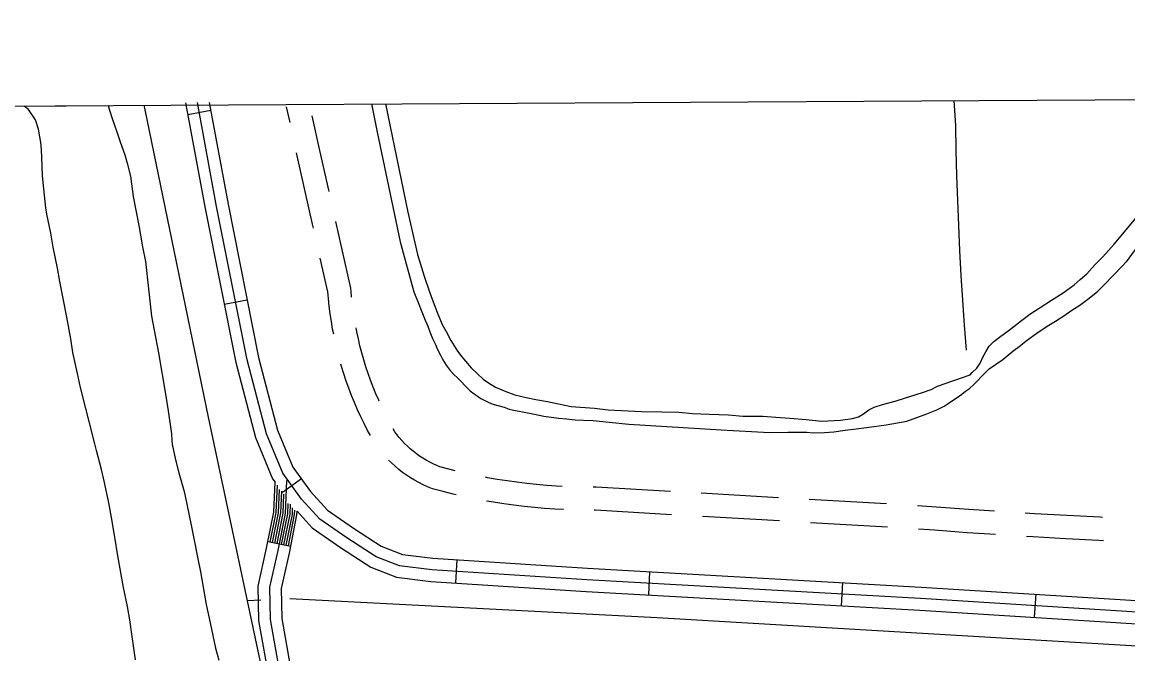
# Model space of a CAD drawing. Extents: x 3477039 to 3515015, y 546746 to 572297.
# Drawn here: x 3494578 to 3496008, y 569661 to 570479 of the extents above; entities that cross this region are included whole.
import ezdxf

# ---------------------------------------------------------------- set-up
doc = ezdxf.new("R2010")
doc.units = 0
for name, color, linetype in [('V-GRID-FRAM', 7, 'Continuous'), ('V-ROAD-CNTR', 7, 'Continuous'), ('V-SITE-VEGE', 7, 'Continuous'), ('V-TOPO-SHOR', 7, 'Continuous')]:
    doc.layers.add(name, color=color, linetype=linetype)

msp = doc.modelspace()

# ---------------------------------------------------------------- linework, layer by layer
at = {"layer": 'V-GRID-FRAM'}
msp.add_lwpolyline([(3481168.5, 570290.2), (3512800, 570478.9), (3512916.4, 552296.1), (3481269, 552107.3), (3481168.5, 570290.2)], dxfattribs=at)
at = {"layer": 'V-ROAD-CNTR'}
for p, q in [((3494821.7, 570364.4), (3494792.2, 570359)), ((3494924.3, 570349), (3494919.8, 570369.1)), ((3494868.7, 570119.1), (3494839.3, 570113.3)), ((3494939, 569887.7), (3494914.7, 569870.1)), ((3495556.1, 569863.4), (3495456.2, 569869.1)), ((3495695.8, 569855.5), (3495596, 569861.1)), ((3495557.5, 569833.3), (3495457.7, 569839)), ((3495697.3, 569825.4), (3495597.4, 569831)), ((3494895.8, 569806.5), (3494925.2, 569800.6)), ((3495140.1, 569783), (3495138.2, 569753.1)), ((3495389.5, 569767.5), (3495387.8, 569737.5)), ((3495639.1, 569753.5), (3495637.4, 569723.5)), ((3495888.8, 569738.5), (3495886.9, 569708.6))]:
    msp.add_line(p, q, dxfattribs=at)
for points in [[(3494789.3, 570374.6), (3494814.6, 570237.5), (3494854.1, 570038.3), (3494879.6, 569941.3), (3494901.8, 569887.9), (3494905.1, 569883.4)], [(3496680.2, 569683.1), (3496667.7, 569682.7), (3496584.7, 569689.7), (3496447.1, 569695.2), (3496136.7, 569708), (3495739.8, 569732.8), (3495308.4, 569757), (3495107.7, 569770.1), (3495065.9, 569775.3), (3495035.6, 569787), (3494997.9, 569811.4), (3494962.9, 569835.8), (3494939.3, 569861.7), (3494914.9, 569895.3), (3494893.8, 569946.1), (3494868.8, 570041.7), (3494829.4, 570240.3), (3494804.5, 570374.7)], [(3494819.7, 570374.8), (3494844.1, 570243.2), (3494883.4, 570045), (3494908.1, 569950.9), (3494928.1, 569902.7), (3494951, 569871.2), (3494972.9, 569847.2), (3495006.3, 569823.8), (3495042.4, 569800.5), (3495069.6, 569789.9), (3495109.1, 569785), (3495309.3, 569772), (3495740.7, 569747.8), (3496137.5, 569723), (3496447.7, 569710.2), (3496585.6, 569704.7), (3496668.1, 569697.7), (3496736.2, 569699.9)], [(3495783.1, 570377.4), (3495785, 570344.9), (3495785.6, 570312.6), (3495786.4, 570280.3), (3495787.5, 570248), (3495788.8, 570215.7), (3495790.4, 570183.4), (3495792.1, 570151.1), (3495794.2, 570118.9), (3495796.4, 570086.6), (3495798.9, 570054.4)], [(3494974.8, 570259.8), (3494963, 570312.5), (3494953.1, 570357.5)], [(3494954.7, 570212.3), (3494953.5, 570217.4), (3494933.7, 570306), (3494932.9, 570309.9)], [(3495004, 570123), (3495003.9, 570124), (3495003, 570134.5), (3494983.5, 570220.8)], [(3494980.8, 570074.9), (3494979.4, 570081.7), (3494977.8, 570091.6), (3494976.3, 570101.4), (3494975.1, 570111.3), (3494974, 570121.2), (3494973.3, 570129.9), (3494963.5, 570173.3)], [(3495039.6, 569988.3), (3495039, 569989.5), (3495035.3, 569998), (3495031.8, 570006.6), (3495028.5, 570015.3), (3495025.4, 570024.1), (3495022.5, 570032.9), (3495019.7, 570041.8), (3495017.2, 570050.8), (3495014.8, 570059.8), (3495012.7, 570068.9), (3495010.7, 570078), (3495009.7, 570083.4)], [(3495028.2, 569943.8), (3495024.6, 569950.4), (3495020.1, 569959.3), (3495015.7, 569968.2), (3495011.6, 569977.3), (3495007.7, 569986.4), (3495003.9, 569995.7), (3495000.4, 570005), (3494997, 570014.4), (3494993.9, 570023.8), (3494991, 570033.3), (3494990.2, 570036.1)], [(3495138.1, 569898.2), (3495129.8, 569900.2), (3495118.2, 569903.3), (3495114.2, 569905), (3495109.6, 569907.1), (3495105, 569909.4), (3495100.6, 569911.9), (3495096.2, 569914.5), (3495092, 569917.3), (3495087.8, 569920.3), (3495083.8, 569923.4), (3495079.9, 569926.7), (3495076.1, 569930.1), (3495072.5, 569933.6), (3495069, 569937.4), (3495065.6, 569941.2), (3495062.4, 569945.1), (3495059.8, 569948.7), (3495057.6, 569952.6)], [(3495139.4, 569867.1), (3495135.3, 569868), (3495122.4, 569871.2), (3495108.7, 569874.8), (3495102.2, 569877.4), (3495096.5, 569880.1), (3495091, 569882.9), (3495085.5, 569885.9), (3495080.2, 569889.1), (3495075, 569892.6), (3495069.9, 569896.2), (3495064.9, 569900), (3495060.2, 569904.1), (3495055.5, 569908.3), (3495051.9, 569911.8)], [(3495124.5, 568529.7), (3495101.3, 568659.5), (3495034.5, 568991.3), (3494945.2, 569407.2), (3494898, 569625), (3494884.1, 569704.3), (3494883.2, 569749), (3494894.1, 569798), (3494903.5, 569844.7), (3494905.1, 569883.4)], [(3495139.8, 568529.4), (3495116, 568662.3), (3495049.1, 568994.4), (3494959.9, 569410.3), (3494912.7, 569627.9), (3494899, 569705.7), (3494898.2, 569747.5), (3494908.8, 569794.9), (3494918.4, 569842.9), (3494920.2, 569885.5)], [(3495276.5, 569878), (3495268.8, 569878.4), (3495256, 569879.3), (3495243.2, 569880.5), (3495230.5, 569881.8), (3495217.8, 569883.3), (3495205.1, 569885.1), (3495192.4, 569887.1), (3495179.8, 569889.3), (3495177.2, 569889.8)], [(3494898.8, 569805.9), (3494906.4, 569844.3), (3494907.9, 569879.4)], [(3494901.7, 569805.3), (3494909.4, 569844), (3494910.7, 569874.2)], [(3494904.6, 569804.7), (3494912.4, 569843.6), (3494913.6, 569871.8)], [(3495416.3, 569871.4), (3495320.5, 569877.1), (3495316.5, 569877.1)], [(3494907.6, 569804.1), (3494915.4, 569843.3), (3494916.4, 569868)], [(3494910.5, 569803.5), (3494918.4, 569842.9), (3494919.3, 569863.5)], [(3494913.5, 569802.9), (3494921.4, 569842.5), (3494922, 569856)], [(3494916.4, 569802.4), (3494924.4, 569842.2), (3494924.9, 569855.2)], [(3495277.9, 569847.9), (3495266.9, 569848.5), (3495253.6, 569849.4), (3495240.4, 569850.6), (3495227.1, 569852), (3495213.9, 569853.6), (3495200.7, 569855.4), (3495187.5, 569857.5), (3495178.6, 569859.1)], [(3495154.5, 568532), (3495130.7, 568665.1), (3495063.8, 568997.4), (3494974.6, 569413.5), (3494927.4, 569630.8), (3494914, 569707.2), (3494913.2, 569746), (3494923.5, 569791.8), (3494933.3, 569841.1), (3494933.5, 569845.8)], [(3494919.4, 569801.8), (3494927.4, 569841.8), (3494927.7, 569850.4)], [(3494922.3, 569801.2), (3494930.3, 569841.5), (3494930.6, 569847.3)], [(3494933.5, 569845.8), (3494953, 569824.5), (3494989.5, 569798.9), (3495028.7, 569773.6), (3495062.2, 569760.6), (3495106.3, 569755.1), (3495307.5, 569742), (3495738.9, 569717.8), (3496136, 569693), (3496446.5, 569680.2), (3496583.8, 569674.8), (3496667.3, 569667.7), (3496732, 569669.8)], [(3495417.7, 569841.3), (3495319.6, 569847.1), (3495317.9, 569847.1)], [(3495835.5, 569845.9), (3495802.3, 569848.1), (3495760, 569851.1), (3495735.8, 569852.9)], [(3495975.3, 569837.8), (3495972, 569838), (3495929.5, 569840.2), (3495887.1, 569842.6), (3495875.4, 569843.3)], [(3495836.9, 569815.7), (3495800.3, 569818.1), (3495757.8, 569821.2), (3495737.2, 569822.7)], [(3495976.7, 569807.7), (3495970.5, 569808), (3495927.9, 569810.2), (3495885.3, 569812.7), (3495876.9, 569813.2)]]:
    msp.add_lwpolyline(points, dxfattribs=at)
at = {"layer": 'V-SITE-VEGE'}
for p, q in [((3494580.4, 570370.2), (3494689, 570370.9)), ((3494585.9, 570365.7), (3494580.4, 570370.2)), ((3494689, 570370.9), (3494691, 570365)), ((3494595.2, 570352.4), (3494585.9, 570365.7)), ((3494691, 570365), (3494694.3, 570354.2)), ((3494599, 570340.5), (3494595.2, 570352.4)), ((3494694.3, 570354.2), (3494700.2, 570336.8)), ((3494602.4, 570320.3), (3494599, 570340.5)), ((3494700.2, 570336.8), (3494704.8, 570324.1)), ((3494603.5, 570304.6), (3494602.4, 570320.3)), ((3494704.8, 570324.1), (3494710.5, 570307)), ((3494604.1, 570280), (3494603.5, 570304.6)), ((3494710.5, 570307), (3494713.5, 570296.2)), ((3494713.5, 570296.2), (3494717.8, 570279.3)), ((3494605.7, 570263.2), (3494604.1, 570280)), ((3494717.8, 570279.3), (3494721.5, 570253.1)), ((3494608.5, 570238.4), (3494605.7, 570263.2)), ((3494721.5, 570253.1), (3494728.7, 570215.5)), ((3494609.9, 570230.1), (3494608.5, 570238.4)), ((3494615, 570205.8), (3494609.9, 570230.1)), ((3494728.7, 570215.5), (3494733.5, 570188.2)), ((3494617.9, 570187.8), (3494615, 570205.8)), ((3494623.5, 570160.5), (3494617.9, 570187.8)), ((3494733.5, 570188.2), (3494737.2, 570169.1)), ((3494737.2, 570169.1), (3494745.3, 570098.2)), ((3494626.7, 570143.3), (3494623.5, 570160.5)), ((3494635.8, 570096.9), (3494626.7, 570143.3)), ((3494745.3, 570098.2), (3494748.8, 570080.2)), ((3494640.6, 570068.8), (3494635.8, 570096.9)), ((3494748.8, 570080.2), (3494754.1, 570050.9)), ((3494643.2, 570051.1), (3494640.6, 570068.8)), ((3494649.4, 570024.3), (3494643.2, 570051.1)), ((3494754.1, 570050.9), (3494763.4, 569997.3)), ((3494653.1, 570005.8), (3494649.4, 570024.3)), ((3494660.4, 569979), (3494653.1, 570005.8)), ((3494763.4, 569997.3), (3494766.9, 569975.8)), ((3494665, 569960.2), (3494660.4, 569979)), ((3494766.9, 569975.8), (3494770.8, 569946)), ((3494672, 569933.1), (3494665, 569960.2)), ((3494770.8, 569946), (3494771.6, 569937.4)), ((3494673.9, 569924.5), (3494672, 569933.1)), ((3494771.6, 569937.4), (3494771.9, 569932.7)), ((3494771.9, 569932.7), (3494776.1, 569912.6)), ((3494680.6, 569899.9), (3494673.9, 569924.5)), ((3494776.1, 569912.6), (3494780.4, 569895.7)), ((3494684.4, 569883.1), (3494680.6, 569899.9)), ((3494690, 569856.6), (3494684.4, 569883.1)), ((3494780.4, 569895.7), (3494787.5, 569871.4)), ((3494787.5, 569871.4), (3494790.9, 569855.1)), ((3494693.4, 569837.8), (3494690, 569856.6)), ((3494790.9, 569855.1), (3494796.6, 569828)), ((3494698.2, 569809.6), (3494693.4, 569837.8)), ((3494796.6, 569828), (3494800, 569810.6)), ((3494701.1, 569790.8), (3494698.2, 569809.6)), ((3494800, 569810.6), (3494805.1, 569784.4)), ((3494705.7, 569764), (3494701.1, 569790.8)), ((3494805.1, 569784.4), (3494808.6, 569767.5)), ((3494708.9, 569747.2), (3494705.7, 569764)), ((3494808.6, 569767.5), (3494816, 569725.3)), ((3494714, 569722.6), (3494708.9, 569747.2)), ((3494717.2, 569705.5), (3494714, 569722.6)), ((3494816, 569725.3), (3494821.1, 569701.5)), ((3494720.1, 569683.7), (3494717.2, 569705.5)), ((3494821.1, 569701.5), (3494827.8, 569668.6)), ((3494724.6, 569653.6), (3494720.1, 569683.7)), ((3494827.8, 569668.6), (3494832.1, 569653.2))]:
    msp.add_line(p, q, dxfattribs=at)
at = {"layer": 'V-TOPO-SHOR'}
msp.add_line((3494886.4, 569730.8), (3494869.3, 569730), dxfattribs=at)
for points in [[(3495119.1, 568539.7), (3495004.4, 569089.5), (3494924.2, 569471.9), (3494869.3, 569730), (3494818.7, 569967.6), (3494736.4, 570367.7), (3494735.7, 570371.1)], [(3495029.9, 570372.9), (3495037.2, 570336.5), (3495066.6, 570194.5), (3495084.6, 570130), (3495089.9, 570115.9), (3495094.9, 570103.9), (3495099.1, 570093.1), (3495102.4, 570085.4), (3495105.1, 570078.2), (3495108.6, 570069.4), (3495112.3, 570061.6), (3495115.2, 570055.1), (3495118.8, 570047.9), (3495121.9, 570042), (3495126.2, 570035.1), (3495131.5, 570028.2), (3495136.8, 570022.4), (3495140.6, 570018.9), (3495145.2, 570014), (3495151.2, 570007.8), (3495157.5, 570001.6), (3495162.5, 569998), (3495166.2, 569995), (3495171.3, 569991.6), (3495178.9, 569987.8), (3495185.3, 569984.9), (3495193.1, 569982.6), (3495201.2, 569980.4), (3495207.6, 569977.8), (3495211.6, 569976.9), (3495240.5, 569971.7), (3495252.7, 569968.9), (3495262.2, 569967.5), (3495272.2, 569966.2), (3495281.8, 569965.4), (3495293.1, 569964.2), (3495304.1, 569963.7), (3495316.4, 569963.1), (3495337.2, 569961.2), (3495362.5, 569958.5), (3495481.9, 569951), (3495544.5, 569947.6)], [(3495047.7, 570373), (3495076.8, 570232.8), (3495089.2, 570178.2), (3495097.8, 570150), (3495104.6, 570129.6), (3495109.4, 570116.9), (3495115.2, 570102.1), (3495121.3, 570087.4), (3495126.1, 570078.3), (3495132.2, 570067), (3495141, 570052.9), (3495146.4, 570045.6), (3495151.5, 570039.9), (3495158.6, 570031.5), (3495166.7, 570023.5), (3495174.1, 570016.9), (3495180.9, 570012.2), (3495190.3, 570006.6), (3495203.4, 570000.9), (3495214.9, 569996.6), (3495229.7, 569993), (3495242.4, 569990.4), (3495257.2, 569987.8), (3495271.7, 569984.9), (3495288.1, 569981.6), (3495318, 569979.1), (3495335.8, 569976.9), (3495378.8, 569975.1), (3495405.3, 569974.6), (3495427.2, 569974.1), (3495445, 569972.5), (3495466.5, 569971.6), (3495491.6, 569970.7), (3495510.1, 569968.8), (3495536, 569968.7), (3495552.8, 569967.4), (3495570.9, 569966.5), (3495592.1, 569964.6), (3495611.9, 569962.4), (3495636.4, 569963.9), (3495651.8, 569966), (3495659.8, 569968.1), (3495665.9, 569971.8), (3495672.9, 569976.9), (3495679.9, 569980.6), (3495690.6, 569984), (3495707.1, 569988.5), (3495719.1, 569992.2), (3495728.8, 569995), (3495742.6, 569999.4), (3495753.6, 570003.5), (3495762, 570007.9)], [(3495990.3, 570191.7), (3496027.5, 570236.1)], [(3496030.4, 570202.3), (3496005.7, 570168.7), (3496000.9, 570163.5)], [(3495762, 570007.9), (3495803.9, 570022.3), (3495806.5, 570025.3), (3495812.9, 570031.1), (3495817.2, 570037.5), (3495820.9, 570045.9), (3495824.5, 570052.3), (3495828.8, 570059.7), (3495834.5, 570065.4), (3495841.9, 570071.2), (3495853.2, 570079.3), (3495860.6, 570085.1), (3495870.6, 570092.9), (3495881.3, 570101), (3495893.3, 570108.8), (3495909.4, 570118.9), (3495924.4, 570128.4), (3495938.5, 570138.9), (3495946.2, 570145.7), (3495954.8, 570153.1), (3495965.8, 570165.3), (3495975.5, 570175.1), (3495990.3, 570191.7)], [(3495544.5, 569947.6), (3495568.4, 569948), (3495580.1, 569948.2), (3495592.6, 569948.1), (3495601, 569947.5), (3495615.7, 569947.7), (3495627.7, 569948.8), (3495642.4, 569950.6), (3495656.6, 569952.3), (3495670.1, 569954.3), (3495695.2, 569957.5), (3495722.2, 569962.4), (3495747.8, 569971.9), (3495760.8, 569977.1), (3495770.4, 569981.9), (3495777.1, 569986.2), (3495781.3, 569989), (3495785.9, 569992), (3495793.1, 569997.4), (3495798.2, 570001.1), (3495803.1, 570004.9), (3495808.9, 570009.9), (3495814.5, 570015.5), (3495818.4, 570019.9), (3495822.6, 570024.3), (3495825.7, 570027.3), (3495828.8, 570030.2), (3495846.3, 570042.4), (3495859.4, 570053.1), (3495869, 570060.3), (3495876.5, 570066.4), (3495885.9, 570073.4), (3495894.7, 570079.3), (3495905.8, 570086.6), (3495914.4, 570092), (3495925.4, 570098.9), (3495935.6, 570105.9), (3495945.7, 570112.7), (3495958.1, 570121.5), (3495969.1, 570130.7), (3495977.3, 570138.9), (3496000.9, 570163.5)], [(3496034.6, 569670.5), (3495399.4, 569707.9), (3494924.1, 569732.4)]]:
    msp.add_lwpolyline(points, dxfattribs=at)

doc.saveas('drawing.dxf')
